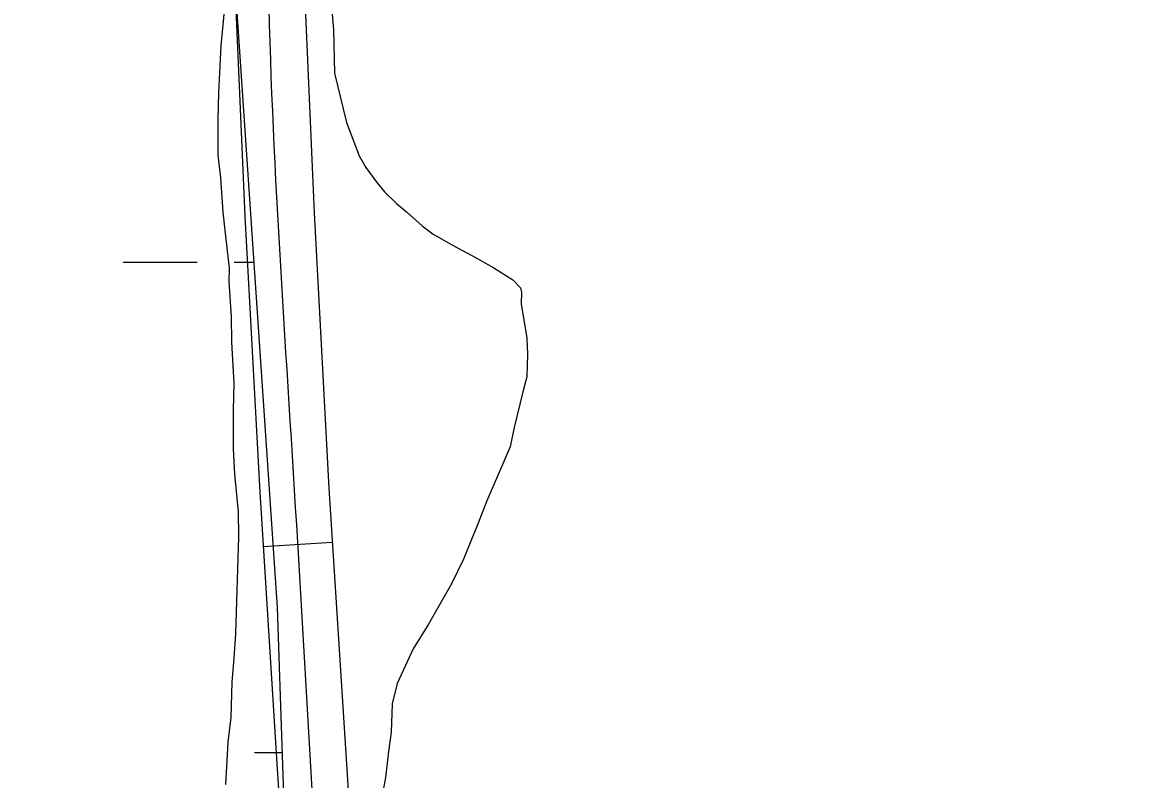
# Model space of a CAD drawing. Extents: x 3263578 to 3301413, y 764927 to 798602.
# Drawn here: x 3293880.5 to 3294370.6, y 785281.7 to 785609.9 of the extents above; entities that cross this region are included whole.
import ezdxf

# ---------------------------------------------------------------- set-up
doc = ezdxf.new("R2010")
doc.units = 0
for name, color, linetype in [('V-ROAD-CNTR', 7, 'Continuous'), ('V-SITE-VEGE', 7, 'Continuous'), ('V-WETL-SWMP', 7, 'Continuous')]:
    doc.layers.add(name, color=color, linetype=linetype)

msp = doc.modelspace()

# ---------------------------------------------------------------- linework, layer by layer
at = {"layer": 'V-ROAD-CNTR'}
msp.add_line((3294014.67, 785384.46), (3293984.73, 785382.55), dxfattribs=at)
for points in [[(3293989.22, 786040.89), (3293979.37, 786027.5), (3293974.25, 786016.07), (3293970.57, 786000.54), (3293968.75, 785986.08), (3293963.51, 785943.32), (3293961.47, 785899.68), (3293965.11, 785847.14), (3293968.57, 785795.81), (3293969.8, 785721.05), (3293971.58, 785645.74), (3293976.82, 785525.92), (3293983.23, 785406.22), (3293990.85, 785286.32), (3293998.54, 785166.52), (3294003.88, 785077.66), (3294005.27, 785053.09)], [(3293998.88, 785777.23), (3293999.8, 785721.65), (3294001.56, 785646.75), (3294006.78, 785527.37), (3294013.18, 785407.98), (3294020.79, 785288.23), (3294028.48, 785168.38), (3294033.82, 785079.41), (3294038.89, 784990.17), (3294039.84, 784939.89), (3294040, 784890.69), (3294042.48, 784868.7), (3294045.22, 784844.92), (3294044.74, 784827.99), (3294040.69, 784803.75), (3294032.89, 784780.06), (3294015.83, 784742.76), (3293996.52, 784707.87), (3293966.11, 784659.77), (3293936.71, 784612.05), (3293914.79, 784572.56), (3293893.76, 784532.19)]]:
    msp.add_lwpolyline(points, dxfattribs=at)
msp.add_spline([(3294370.58, 785990.76), (3294338.7, 786001.56), (3294279.19, 786036.29), (3294216.45, 786068.98), (3294118.77, 786070.87), (3294035.94, 786049.12), (3294013.53, 786037.73), (3293992.41, 786019.91), (3293983.64, 785984.23), (3293976.49, 785899.85), (3293983.56, 785796.44), (3293986.57, 785646.24), (3293998.2, 785407.1), (3294013.51, 785167.45), (3294023.9, 784989.6), (3294025, 784889.82), (3294030.2, 784844.27), (3294018.9, 784785.55), (3293983.61, 784715.52), (3293923.76, 784619.63), (3293880.46, 784539.12)], degree=3, dxfattribs=at)
at = {"layer": 'V-SITE-VEGE'}
for p, q in [((3294014.06, 785620.6), (3294015.14, 785606.76)), ((3293966.58, 785599.79), (3293968.01, 785615.05)), ((3294015.14, 785606.76), (3294015.57, 785587.99)), ((3293965.49, 785579.6), (3293966.58, 785599.79)), ((3294015.57, 785587.99), (3294020.87, 785566.62)), ((3293965.15, 785567.77), (3293965.49, 785579.6)), ((3293965.19, 785552.47), (3293965.15, 785567.77)), ((3294020.87, 785566.62), (3294026.36, 785552.15)), ((3293966.38, 785542.57), (3293965.19, 785552.47)), ((3294026.36, 785552.15), (3294029.18, 785547.14)), ((3294029.18, 785547.14), (3294033.92, 785540.58)), ((3293967.43, 785527.73), (3293966.38, 785542.57)), ((3294033.92, 785540.58), (3294037.25, 785536.54)), ((3294037.25, 785536.54), (3294042.53, 785531.45)), ((3294042.53, 785531.45), (3294046.87, 785527.87)), ((3293968.6, 785517.34), (3293967.43, 785527.73)), ((3294046.87, 785527.87), (3294053.59, 785521.75)), ((3294053.59, 785521.75), (3294058.42, 785518.16)), ((3293970.17, 785503.48), (3293968.6, 785517.34)), ((3294058.42, 785518.16), (3294068.62, 785512.43)), ((3294068.62, 785512.43), (3294075.42, 785508.78)), ((3294075.42, 785508.78), (3294084.64, 785503.57)), ((3293970, 785497.56), (3293970.17, 785503.48)), ((3294084.64, 785503.57), (3294092.88, 785498.4)), ((3293971.02, 785482.23), (3293970, 785497.56)), ((3294092.88, 785498.4), (3294096.22, 785494.84)), ((3294096.22, 785494.84), (3294096.66, 785492.86)), ((3294096.66, 785492.86), (3294096.51, 785487.93)), ((3294096.51, 785487.93), (3294099.04, 785473.05)), ((3293971.2, 785471.38), (3293971.02, 785482.23)), ((3293972.16, 785453.58), (3293971.2, 785471.38)), ((3294099.04, 785473.05), (3294099.33, 785466.14)), ((3294099.33, 785466.14), (3294099.04, 785456.28)), ((3293971.81, 785441.75), (3293972.16, 785453.58)), ((3294099.04, 785456.28), (3294097.39, 785450.41)), ((3294097.39, 785450.41), (3294093.44, 785433.75)), ((3293971.81, 785424.98), (3293971.81, 785441.75)), ((3294093.44, 785433.75), (3294091.73, 785425.9)), ((3293972.48, 785414.1), (3293971.81, 785424.98)), ((3294091.73, 785425.9), (3294081.67, 785402.52)), ((3293973.97, 785397.78), (3293972.48, 785414.1)), ((3293974.15, 785386.92), (3293973.97, 785397.78)), ((3294081.67, 785402.52), (3294077.94, 785392.76)), ((3294077.94, 785392.76), (3294071.56, 785377.16)), ((3293972.92, 785345.02), (3293974.15, 785386.92)), ((3294071.56, 785377.16), (3294066.31, 785366.45)), ((3294066.31, 785366.45), (3294056.42, 785348.98)), ((3294056.42, 785348.98), (3294049.7, 785338.32)), ((3293972.11, 785334.19), (3293972.92, 785345.02)), ((3293971.31, 785323.85), (3293972.11, 785334.19)), ((3294049.7, 785338.32), (3294042.84, 785323.23)), ((3293970.87, 785308.57), (3293971.31, 785323.85)), ((3294042.84, 785323.23), (3294040.6, 785314.42)), ((3294040.6, 785314.42), (3294040.24, 785302.09)), ((3293969.56, 785297.75), (3293970.87, 785308.57)), ((3294040.24, 785302.09), (3294039.01, 785293.74)), ((3293968.53, 785279.52), (3293969.56, 785297.75)), ((3294039.01, 785293.74), (3294037.69, 785282.43)), ((3294037.69, 785282.43), (3294036.5, 785275.56))]:
    msp.add_line(p, q, dxfattribs=at)
at = {"layer": 'V-WETL-SWMP'}
for p, q in [((3293951.06, 785944.62), (3293990.77, 785356.28)), ((3293924.1, 785505.97), (3293956.1, 785505.98)), ((3293972.1, 785505.98), (3293980.66, 785505.98)), ((3293990.77, 785356.28), (3293998.06, 785146.35)), ((3293980.95, 785293.38), (3293992.95, 785293.38))]:
    msp.add_line(p, q, dxfattribs=at)

doc.saveas('drawing.dxf')
